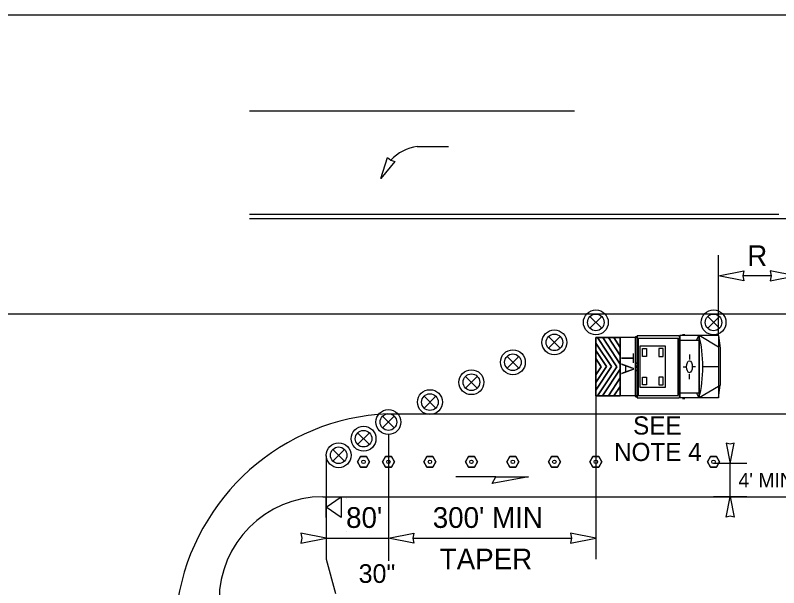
# Model space of a CAD drawing. Extents: x 99958 to 100176, y 99935 to 100011.
# Drawn here: x 100143.446 to 100146.39, y 99973.722 to 99975.928 of the extents above; entities that cross this region are included whole.
import ezdxf

# ---------------------------------------------------------------- set-up
doc = ezdxf.new("R2010")
doc.units = 0
for name, color, linetype in [('RD_ED_ShoulderPavedEdge', 7, 'Continuous'), ('RD_MK_LineEdgeWhite', 7, 'Continuous'), ('RD_MK_LineEdgeYellow', 7, 'Continuous'), ('RD_MK_LineLane', 7, 'Continuous'), ('RD_MK_LineTwoWayLtTurn', 7, 'Continuous'), ('TR_SN_ConstructionSigns', 7, 'Continuous'), ('TR_WZ_ArrowLeftStrRightTurn', 7, 'Continuous'), ('TR_WZ_PortableSignMountBlk-Wht', 7, 'Continuous'), ('TR_WZ_TrafficSafetyDrum', 7, 'Continuous'), ('TR_WZ_TransportableAttenuator', 7, 'Continuous'), ('TR_WZ_TubularMarker', 7, 'Continuous'), ('TR_WZ_WorkZoneDetails', 7, 'Continuous'), ('TR_WZ_WorkZoneTextCurrent', 7, 'Continuous')]:
    doc.layers.add(name, color=color, linetype=linetype)

msp = doc.modelspace()

# ---------------------------------------------------------------- linework, layer by layer
at = {"layer": 'RD_ED_ShoulderPavedEdge'}
msp.add_line((100144.6319, 99974.0725), (100147.555, 99974.0725), dxfattribs=at)
msp.add_arc((100144.6319, 99973.6725), 0.4, 90, 180, dxfattribs=at)
at = {"layer": 'RD_MK_LineEdgeWhite'}
msp.add_arc((100144.9219, 99973.5319), 0.8615, 92.6555, 170.6116, dxfattribs=at)
at = {"layer": 'RD_MK_LineEdgeYellow'}
msp.add_line((100144.8819, 99974.3925), (100147.555, 99974.3925), dxfattribs=at)
at = {"layer": 'RD_MK_LineLane'}
for points in [[(100147.555, 99975.9284), (100140.32, 99975.9284)], [(100144.3495, 99975.5604), (100145.6029, 99975.5604)], [(100147.555, 99974.7765), (100140.32, 99974.7765)]]:
    msp.add_lwpolyline(points, dxfattribs=at)
at = {"layer": 'RD_MK_LineTwoWayLtTurn'}
for p, q in [((100146.3904, 99975.1604), (100144.3495, 99975.1604)), ((100147.555, 99975.1444), (100144.3495, 99975.1444))]:
    msp.add_line(p, q, dxfattribs=at)
at = {"layer": 'TR_WZ_ArrowLeftStrRightTurn'}
msp.add_line((100144.9962, 99975.4222), (100145.1162, 99975.4222), dxfattribs=at)
msp.add_lwpolyline([(100144.856, 99975.2987), (100144.881, 99975.3806), (100144.8937, 99975.3694), (100144.9101, 99975.3651)], close=True, dxfattribs=at)
msp.add_arc((100145.0154, 99975.2591), 0.1642, 96.7058, 137.7833, dxfattribs=at)
at = {"layer": 'TR_WZ_PortableSignMountBlk-Wht'}
msp.add_line((100144.645, 99973.9923), (100144.645, 99974.0723), dxfattribs=at)
msp.add_lwpolyline([(100144.645, 99974.0322), (100144.7025, 99974.0723), (100144.7025, 99973.9923)], close=True, dxfattribs=at)
at = {"layer": 'TR_WZ_TrafficSafetyDrum'}
for p, q in [((100145.7076, 99974.7671), (100145.6623, 99974.7218)), ((100145.6623, 99974.7671), (100145.7076, 99974.7218)), ((100146.1163, 99974.7671), (100146.1615, 99974.7218)), ((100146.1615, 99974.7671), (100146.1163, 99974.7218)), ((100145.5476, 99974.6903), (100145.5023, 99974.645)), ((100145.5023, 99974.6903), (100145.5476, 99974.645)), ((100145.3876, 99974.6135), (100145.3423, 99974.5682)), ((100145.3423, 99974.6135), (100145.3876, 99974.5682)), ((100145.2276, 99974.5367), (100145.1823, 99974.4914)), ((100145.1823, 99974.5367), (100145.2276, 99974.4914)), ((100145.0676, 99974.4599), (100145.0223, 99974.4146)), ((100145.0223, 99974.4599), (100145.0676, 99974.4146)), ((100144.9076, 99974.3831), (100144.8623, 99974.3378)), ((100144.8623, 99974.3831), (100144.9076, 99974.3378)), ((100144.7663, 99974.3191), (100144.8116, 99974.2738)), ((100144.8116, 99974.3191), (100144.7663, 99974.2738)), ((100144.6703, 99974.2551), (100144.7156, 99974.2098)), ((100144.7156, 99974.2551), (100144.6703, 99974.2098))]:
    msp.add_line(p, q, dxfattribs=at)
for centre, radius in [((100145.685, 99974.7445), 0.048), ((100145.685, 99974.7445), 0.048), ((100146.1389, 99974.7445), 0.048), ((100146.1389, 99974.7445), 0.048), ((100145.685, 99974.7445), 0.032), ((100146.1389, 99974.7445), 0.032), ((100145.525, 99974.6677), 0.048), ((100145.525, 99974.6677), 0.048), ((100145.525, 99974.6677), 0.032), ((100145.365, 99974.5909), 0.048), ((100145.365, 99974.5909), 0.048), ((100145.365, 99974.5909), 0.032), ((100145.205, 99974.5141), 0.048), ((100145.205, 99974.5141), 0.048), ((100145.205, 99974.5141), 0.032), ((100145.045, 99974.4373), 0.048), ((100145.045, 99974.4373), 0.048), ((100145.045, 99974.4373), 0.032), ((100144.885, 99974.3605), 0.048), ((100144.885, 99974.3605), 0.048), ((100144.885, 99974.3605), 0.032), ((100144.789, 99974.2964), 0.048), ((100144.789, 99974.2964), 0.048), ((100144.789, 99974.2964), 0.032), ((100144.693, 99974.2324), 0.048), ((100144.693, 99974.2324), 0.048), ((100144.693, 99974.2324), 0.032)]:
    msp.add_circle(centre, radius, dxfattribs=at)
at = {"layer": 'TR_WZ_TransportableAttenuator'}
for p, q in [((100145.8437, 99974.6937), (100146.0062, 99974.6937)), ((100145.8437, 99974.6937), (100145.8437, 99974.4537)), ((100146.0062, 99974.6937), (100146.0062, 99974.4537)), ((100146.0084, 99974.6937), (100146.0084, 99974.4537)), ((100146.1576, 99974.6937), (100146.0084, 99974.6937)), ((100146.0288, 99974.6971), (100146.0198, 99974.6971)), ((100146.0817, 99974.6937), (100146.0722, 99974.6751)), ((100146.0817, 99974.6937), (100146.0817, 99974.4537)), ((100146.083, 99974.6937), (100146.083, 99974.4537)), ((100146.1576, 99974.6497), (100146.083, 99974.6937)), ((100146.1576, 99974.6937), (100146.1576, 99974.4537)), ((100146.1576, 99974.6937), (100146.165, 99974.6452)), ((100145.685, 99974.6651), (100145.7451, 99974.5746)), ((100145.685, 99974.636), (100145.685, 99974.6651)), ((100145.7451, 99974.5746), (100145.685, 99974.6651)), ((100145.685, 99974.6651), (100145.685, 99974.636)), ((100145.766, 99974.5739), (100145.6912, 99974.6866)), ((100145.6912, 99974.6866), (100145.7116, 99974.6866)), ((100145.6912, 99974.6866), (100145.766, 99974.5739)), ((100145.7116, 99974.6866), (100145.6912, 99974.6866)), ((100145.7116, 99974.6866), (100145.7793, 99974.5838)), ((100145.7793, 99974.5838), (100145.7116, 99974.6866)), ((100145.7793, 99974.6171), (100145.7337, 99974.6866)), ((100145.7337, 99974.6866), (100145.7541, 99974.6866)), ((100145.7541, 99974.6866), (100145.7337, 99974.6866)), ((100145.7337, 99974.6866), (100145.7793, 99974.6171)), ((100145.7541, 99974.6866), (100145.7793, 99974.6484)), ((100145.7793, 99974.6484), (100145.7541, 99974.6866)), ((100145.7793, 99974.4613), (100145.7793, 99974.6866)), ((100145.8437, 99974.6866), (100145.7793, 99974.6866)), ((100145.8361, 99974.6824), (100145.8361, 99974.4649)), ((100145.8396, 99974.6897), (100145.8432, 99974.6897)), ((100145.8432, 99974.6897), (100145.8432, 99974.4576)), ((100145.8437, 99974.6862), (100145.8437, 99974.4613)), ((100145.8483, 99974.6841), (100145.8483, 99974.4633)), ((100145.8483, 99974.6841), (100146.0016, 99974.6841)), ((100146.0016, 99974.6841), (100146.0016, 99974.4633)), ((100146.0817, 99974.6751), (100146.0084, 99974.6751)), ((100145.7258, 99974.5749), (100145.685, 99974.636)), ((100145.685, 99974.636), (100145.7258, 99974.5749)), ((100145.7793, 99974.6484), (100145.7793, 99974.6171)), ((100145.7793, 99974.6171), (100145.7793, 99974.6484)), ((100146.165, 99974.6452), (100146.165, 99974.5021)), ((100145.685, 99974.605), (100145.7058, 99974.574)), ((100145.685, 99974.5426), (100145.685, 99974.605)), ((100145.7058, 99974.574), (100145.685, 99974.605)), ((100145.685, 99974.605), (100145.685, 99974.5426)), ((100146.0459, 99974.6212), (100146.0459, 99974.6018)), ((100145.685, 99974.5135), (100145.7258, 99974.5749)), ((100145.7258, 99974.5749), (100145.685, 99974.5135)), ((100145.7451, 99974.5746), (100145.685, 99974.484)), ((100145.685, 99974.484), (100145.7451, 99974.5746)), ((100145.7058, 99974.574), (100145.685, 99974.5426)), ((100145.685, 99974.5426), (100145.7058, 99974.574)), ((100145.7793, 99974.5838), (100145.7793, 99974.5638)), ((100145.7793, 99974.5638), (100145.7793, 99974.5838)), ((100145.8361, 99974.5906), (100145.8432, 99974.5861)), ((100145.8396, 99974.577), (100145.8396, 99974.5703)), ((100145.6911, 99974.4611), (100145.766, 99974.5739)), ((100145.766, 99974.5739), (100145.6911, 99974.4611)), ((100145.7793, 99974.5638), (100145.7112, 99974.4611)), ((100145.7112, 99974.4611), (100145.7793, 99974.5638)), ((100145.8361, 99974.5568), (100145.8432, 99974.5613)), ((100145.838, 99974.5737), (100145.8413, 99974.5737)), ((100146.022, 99974.5738), (100146.032, 99974.5738)), ((100146.0347, 99974.5732), (100146.0347, 99974.5732)), ((100146.0459, 99974.5261), (100146.0459, 99974.5455)), ((100146.0697, 99974.5738), (100146.0597, 99974.5738)), ((100146.1576, 99974.5737), (100146.0977, 99974.5737)), ((100145.7332, 99974.4611), (100145.7793, 99974.5306)), ((100145.7793, 99974.5306), (100145.7332, 99974.4611)), ((100145.7793, 99974.5306), (100145.7793, 99974.4974)), ((100145.7793, 99974.4974), (100145.7793, 99974.5306)), ((100145.685, 99974.484), (100145.685, 99974.5135)), ((100145.685, 99974.5135), (100145.685, 99974.484)), ((100145.7793, 99974.4974), (100145.7548, 99974.4611)), ((100145.7548, 99974.4611), (100145.7793, 99974.4974)), ((100146.1576, 99974.4976), (100146.083, 99974.4537)), ((100146.1576, 99974.4537), (100146.165, 99974.5021)), ((100145.7112, 99974.4611), (100145.6911, 99974.4611)), ((100145.6911, 99974.4611), (100145.7112, 99974.4611)), ((100145.7548, 99974.4611), (100145.7332, 99974.4611)), ((100145.7332, 99974.4611), (100145.7548, 99974.4611)), ((100145.8437, 99974.4613), (100145.7793, 99974.4613)), ((100145.8396, 99974.4576), (100145.8432, 99974.4576)), ((100145.8483, 99974.4633), (100146.0016, 99974.4633)), ((100146.0817, 99974.4723), (100146.0084, 99974.4723)), ((100146.0738, 99974.4723), (100146.0817, 99974.4537)), ((100145.8437, 99974.4537), (100146.0062, 99974.4537)), ((100146.1576, 99974.4537), (100146.0084, 99974.4537)), ((100146.0288, 99974.4503), (100146.0198, 99974.4503))]:
    msp.add_line(p, q, dxfattribs=at)
for points in [[(100145.7793, 99974.4611), (100145.685, 99974.4611), (100145.685, 99974.6866), (100145.7793, 99974.6866)], [(100145.8563, 99974.6537), (100145.9523, 99974.6537), (100145.9523, 99974.4937), (100145.8563, 99974.4937)], [(100145.8643, 99974.6437), (100145.8803, 99974.6437), (100145.8803, 99974.6137), (100145.8643, 99974.6137)], [(100145.9443, 99974.6437), (100145.9283, 99974.6437), (100145.9283, 99974.6137), (100145.9443, 99974.6137)], [(100145.8643, 99974.5337), (100145.8803, 99974.5337), (100145.8803, 99974.5037), (100145.8643, 99974.5037)], [(100145.9443, 99974.5337), (100145.9283, 99974.5337), (100145.9283, 99974.5037), (100145.9443, 99974.5037)]]:
    msp.add_lwpolyline(points, close=True, dxfattribs=at)
msp.add_lwpolyline([(100145.7793, 99974.6866), (100145.685, 99974.6866), (100145.685, 99974.4611), (100145.7793, 99974.4613)], dxfattribs=at)
for centre, major_axis, start_param, end_param in [((100145.9764, 99974.5736), (0, 0.2519), 4.215852, 5.209111), ((100145.8396, 99974.6824), (0, 0.00732), 6.283185, 7.853982), ((100145.8396, 99974.4649), (0, -0.00732), 4.712389, 6.283185)]:
    msp.add_ellipse(centre, major_axis=major_axis, ratio=0.481608, start_param=start_param, end_param=end_param, dxfattribs=at)
for centre, major_axis in [((100145.8396, 99974.5737), (0, -0.00338)), ((100146.0459, 99974.5737), (0, -0.0231))]:
    msp.add_ellipse(centre, major_axis=major_axis, ratio=0.481608, dxfattribs=at)
at = {"layer": 'TR_WZ_TubularMarker'}
for points in [[(100144.7659, 99974.2071), (100144.7774, 99974.2271), (100144.8005, 99974.2271), (100144.8121, 99974.2071), (100144.8005, 99974.1871), (100144.7774, 99974.1871)], [(100144.8619, 99974.2071), (100144.8734, 99974.2271), (100144.8965, 99974.2271), (100144.9081, 99974.2071), (100144.8965, 99974.1871), (100144.8734, 99974.1871)], [(100145.0219, 99974.2071), (100145.0334, 99974.2271), (100145.0565, 99974.2271), (100145.0681, 99974.2071), (100145.0565, 99974.1871), (100145.0334, 99974.1871)], [(100145.1819, 99974.2071), (100145.1934, 99974.2271), (100145.2165, 99974.2271), (100145.2281, 99974.2071), (100145.2165, 99974.1871), (100145.1934, 99974.1871)], [(100145.3419, 99974.2071), (100145.3534, 99974.2271), (100145.3765, 99974.2271), (100145.3881, 99974.2071), (100145.3765, 99974.1871), (100145.3534, 99974.1871)], [(100145.5019, 99974.2071), (100145.5134, 99974.2271), (100145.5365, 99974.2271), (100145.5481, 99974.2071), (100145.5365, 99974.1871), (100145.5134, 99974.1871)], [(100145.6619, 99974.2071), (100145.6734, 99974.2271), (100145.6965, 99974.2271), (100145.7081, 99974.2071), (100145.6965, 99974.1871), (100145.6734, 99974.1871)], [(100146.1158, 99974.2071), (100146.1274, 99974.2271), (100146.1505, 99974.2271), (100146.162, 99974.2071), (100146.1505, 99974.1871), (100146.1274, 99974.1871)]]:
    msp.add_lwpolyline(points, close=True, dxfattribs=at)
for points in [[(100144.7774, 99974.1871), (100144.8005, 99974.1871), (100144.8121, 99974.2071), (100144.8005, 99974.2271), (100144.7774, 99974.2271), (100144.7659, 99974.2071), (100144.7774, 99974.1871)], [(100144.8734, 99974.1871), (100144.8965, 99974.1871), (100144.9081, 99974.2071), (100144.8965, 99974.2271), (100144.8734, 99974.2271), (100144.8619, 99974.2071), (100144.8734, 99974.1871)], [(100145.0334, 99974.1871), (100145.0565, 99974.1871), (100145.0681, 99974.2071), (100145.0565, 99974.2271), (100145.0334, 99974.2271), (100145.0219, 99974.2071), (100145.0334, 99974.1871)], [(100145.1934, 99974.1871), (100145.2165, 99974.1871), (100145.2281, 99974.2071), (100145.2165, 99974.2271), (100145.1934, 99974.2271), (100145.1819, 99974.2071), (100145.1934, 99974.1871)], [(100145.3534, 99974.1871), (100145.3765, 99974.1871), (100145.3881, 99974.2071), (100145.3765, 99974.2271), (100145.3534, 99974.2271), (100145.3419, 99974.2071), (100145.3534, 99974.1871)], [(100145.5134, 99974.1871), (100145.5365, 99974.1871), (100145.5481, 99974.2071), (100145.5365, 99974.2271), (100145.5134, 99974.2271), (100145.5019, 99974.2071), (100145.5134, 99974.1871)], [(100145.6734, 99974.1871), (100145.6965, 99974.1871), (100145.7081, 99974.2071), (100145.6965, 99974.2271), (100145.6734, 99974.2271), (100145.6619, 99974.2071), (100145.6734, 99974.1871)], [(100146.1274, 99974.1871), (100146.1505, 99974.1871), (100146.162, 99974.2071), (100146.1505, 99974.2271), (100146.1274, 99974.2271), (100146.1158, 99974.2071), (100146.1274, 99974.1871)]]:
    msp.add_lwpolyline(points, dxfattribs=at)
for centre in [(100144.789, 99974.2071), (100144.885, 99974.2071), (100145.045, 99974.2071), (100145.205, 99974.2071), (100145.365, 99974.2071), (100145.525, 99974.2071), (100145.685, 99974.2071), (100146.1389, 99974.2071)]:
    msp.add_circle(centre, 0.00667, dxfattribs=at)
at = {"layer": 'TR_WZ_WorkZoneDetails'}
for p, q in [((100146.1576, 99974.6937), (100146.1576, 99975.0036)), ((100146.3616, 99974.9236), (100146.2514, 99974.9236)), ((100145.685, 99974.4611), (100145.685, 99973.8325)), ((100144.885, 99974.3125), (100144.885, 99973.8258)), ((100144.645, 99974.2307), (100144.645, 99973.8325)), ((100146.2669, 99974.2005), (100146.1389, 99974.2005)), ((100146.2029, 99974.0725), (100146.2029, 99974.2005)), ((100145.2992, 99974.1488), (100145.1449, 99974.1488)), ((100144.7227, 99974.0646), (100144.7227, 99974.0646)), ((100146.2669, 99974.0725), (100146.1389, 99974.0725)), ((100144.7227, 99973.9403), (100144.7227, 99973.9403)), ((100144.645, 99973.9125), (100144.885, 99973.9125)), ((100144.9787, 99973.9125), (100145.5912, 99973.9125)), ((100144.645, 99973.8325), (100144.6812, 99973.6995))]:
    msp.add_line(p, q, dxfattribs=at)
for points in [[(100146.1576, 99974.9236), (100146.2559, 99974.9429), (100146.2514, 99974.9236), (100146.2559, 99974.9044)], [(100146.4554, 99974.9236), (100146.3571, 99974.9429), (100146.3616, 99974.9236), (100146.3571, 99974.9044)], [(100146.2029, 99974.2005), (100146.2183, 99974.2791), (100146.2029, 99974.2754), (100146.1875, 99974.2791)], [(100145.425, 99974.1488), (100145.285, 99974.1241), (100145.2992, 99974.1488)], [(100146.2029, 99974.0725), (100146.2183, 99973.9938), (100146.2029, 99973.9975), (100146.1875, 99973.9938)], [(100144.645, 99973.9125), (100144.5467, 99973.9317), (100144.5513, 99973.9125), (100144.5467, 99973.8932)], [(100144.885, 99973.9125), (100144.9832, 99973.9317), (100144.9787, 99973.9125), (100144.9832, 99973.8932)], [(100145.685, 99973.9125), (100145.5867, 99973.9317), (100145.5912, 99973.9125), (100145.5867, 99973.8932)]]:
    msp.add_lwpolyline(points, close=True, dxfattribs=at)

# ---------------------------------------------------------------- texts
at = {"layer": 'TR_SN_ConstructionSigns'}
msp.add_text('30"', height=0.072, rotation=360, dxfattribs=at).set_placement((100144.7702, 99973.7405))
at = {"layer": 'TR_WZ_TransportableAttenuator'}
msp.add_text('TA', height=0.048, rotation=270, dxfattribs=at).set_placement((100145.7837, 99974.6263))
at = {"layer": 'TR_WZ_WorkZoneTextCurrent'}
for s, height, p in [('R', 0.08, (100146.2689, 99974.9616)), ('SEE', 0.07, (100145.8286, 99974.3124)), ('NOTE 4', 0.07, (100145.755, 99974.2104)), ("4' MIN BIKE LANE", 0.056, (100146.2349, 99974.1084)), ("80'", 0.08, (100144.7217, 99973.9525)), ("300' MIN", 0.08, (100145.0559, 99973.9525)), ('TAPER', 0.08, (100145.0829, 99973.7925))]:
    msp.add_text(s, height=height, dxfattribs=at).set_placement(p)

doc.saveas('drawing.dxf')
